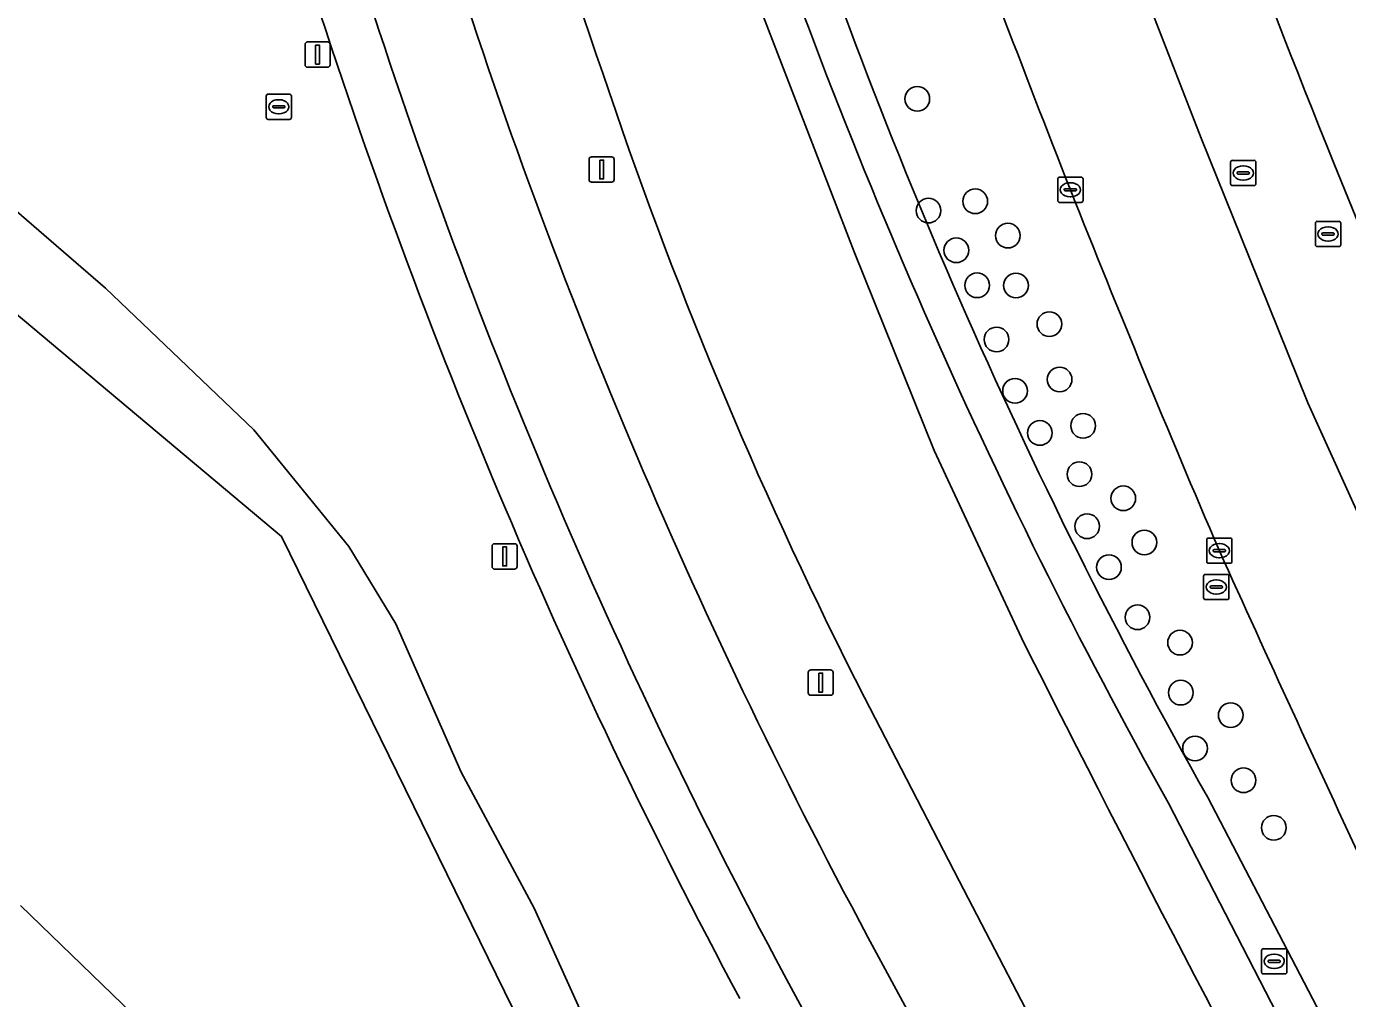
# Model space of a CAD drawing. Extents: x 155018 to 156648, y 383979 to 385733.
# Drawn here: x 155861.8 to 155914.1, y 384921.2 to 384959.7 of the extents above; entities that cross this region are included whole.
import ezdxf

# ---------------------------------------------------------------- set-up
doc = ezdxf.new("R2010")
doc.units = 0
for name, color, linetype in [('IMGEO_Berm_groen', 7, 'Continuous'), ('IMGEO_Boom', 7, 'Continuous'), ('IMGEO_Brandkraan', 7, 'Continuous'), ('IMGEO_Fietspad_gesloten', 7, 'Continuous'), ('IMGEO_Greppel_droge_sloot', 7, 'Continuous'), ('IMGEO_Groenvoorziening', 7, 'Continuous'), ('IMGEO_Kolk', 7, 'Continuous'), ('IMGEO_Lichtmast', 7, 'Continuous'), ('IMGEO_Meer_plas_ven_vijver', 7, 'Continuous'), ('IMGEO_Oever', 7, 'Continuous'), ('IMGEO_Parkeervlak_gesloten', 7, 'Continuous'), ('IMGEO_Parkeervlak_open', 7, 'Continuous'), ('IMGEO_Rijbaan_lokaal_gesloten', 7, 'Continuous'), ('IMGEO_Rijbaan_regionaal_gesloten', 7, 'Continuous'), ('IMGEO_Rioolput', 7, 'Continuous'), ('IMGEO_Verkeerseiland_groen', 7, 'Continuous'), ('IMGEO_Voetpad_gesloten', 7, 'Continuous')]:
    doc.layers.add(name, color=color, linetype=linetype)

msp = doc.modelspace()

# ---------------------------------------------------------------- linework, layer by layer
at = {"layer": 'IMGEO_Berm_groen'}
for points in [[(155968.307, 384802.15), (155931.668, 384866.172), (155920.302, 384886.009), (155902.596, 384918.444), (155898.732, 384925.896), (155894.98, 384933.155)], [(155895.124, 384923.663), (155905.734, 384904.027), (155913.163, 384890.444)]]:
    msp.add_lwpolyline(points, dxfattribs=at)
for centre, radius, start, end in [((156102.604, 385032.996), 230.561, 192.97871, 199.20858), ((156096.663, 385032.159), 228.887, 197.35273, 208.29535), ((156054.227, 385014.339), 178.747, 198.66305, 207.01259)]:
    msp.add_arc(centre, radius, start, end, dxfattribs=at)
at = {"layer": 'IMGEO_Boom'}
for centre in [(155897.076, 384956.86), (155897.519, 384952.435), (155899.369, 384952.804), (155900.661, 384951.444), (155898.621, 384950.863), (155899.445, 384949.476), (155900.982, 384949.468), (155902.305, 384947.939), (155900.212, 384947.331), (155902.708, 384945.746), (155900.945, 384945.295), (155901.927, 384943.629), (155903.639, 384943.912), (155903.495, 384941.995), (155905.228, 384941.041), (155903.799, 384939.934), (155906.064, 384939.292), (155904.663, 384938.312), (155905.793, 384936.33), (155907.477, 384935.324), (155907.506, 384933.344), (155909.482, 384932.452), (155908.07, 384931.133), (155909.988, 384929.873), (155911.187, 384927.991)]:
    msp.add_circle(centre, 0.489, dxfattribs=at)
at = {"layer": 'IMGEO_Brandkraan'}
for p, q in [((155871.302, 384956.12), (155871.302, 384956.972)), ((155871.377, 384957.046), (155872.229, 384957.046)), ((155871.604, 384956.589), (155872.002, 384956.589)), ((155871.79, 384956.826), (155871.815, 384956.826)), ((155872.303, 384956.972), (155872.303, 384956.12)), ((155871.561, 384956.54), (155871.561, 384956.552)), ((155871.999, 384956.503), (155871.601, 384956.503)), ((155871.813, 384956.266), (155871.788, 384956.266)), ((155872.045, 384956.552), (155872.045, 384956.54)), ((155872.229, 384956.046), (155871.377, 384956.046))]:
    msp.add_line(p, q, dxfattribs=at)
for points in [[(155871.302, 384956.12), (155871.302, 384956.972)], [(155871.377, 384957.046), (155872.229, 384957.046)], [(155872.303, 384956.972), (155872.303, 384956.12)], [(155872.229, 384956.046), (155871.377, 384956.046)]]:
    msp.add_lwpolyline(points, dxfattribs=at)
for centre, radius, start, end in [((155871.379, 384956.97), 0.0765, 91.552, 178.448), ((155871.379, 384956.97), 0.0765, 91.552, 178.448), ((155871.601, 384956.549), 0.0403, 85.8775, 175.7526), ((155872.006, 384956.551), 0.0386, 1.7309, 96.639), ((155872.227, 384956.97), 0.0765, 1.552, 88.448), ((155872.227, 384956.97), 0.0765, 1.552, 88.448), ((155871.379, 384956.122), 0.0765, 181.552, 268.448), ((155871.379, 384956.122), 0.0765, 181.552, 268.448), ((155871.598, 384956.539), 0.0366, 178.938, 274.7102), ((155872.002, 384956.546), 0.043, 264.8664, 352.4533), ((155872.227, 384956.122), 0.0765, 271.552, 358.448), ((155872.227, 384956.122), 0.0765, 271.552, 358.448)]:
    msp.add_arc(centre, radius, start, end, dxfattribs=at)
for centre, major_axis, ratio, start_param, end_param in [((155871.789, 384956.546), (-0.387, 0.002), 0.722429, 4.712389, 7.853982), ((155871.814, 384956.546), (-0.39, 0.002), 0.717154, 1.570796, 4.712389)]:
    msp.add_ellipse(centre, major_axis=major_axis, ratio=ratio, start_param=start_param, end_param=end_param, dxfattribs=at)
at = {"layer": 'IMGEO_Fietspad_gesloten'}
for points in [[(155913.163, 384890.444), (155905.734, 384904.027), (155895.124, 384923.663)], [(155891.806, 384922.174), (155901.33, 384904.485), (155909.95, 384888.824), (155922.729, 384865.669), (155940.418, 384835.124), (155959.664, 384802.736), (155961.452, 384799.64), (155970.449, 384784.821), (155975.409, 384776.674)]]:
    msp.add_lwpolyline(points, dxfattribs=at)
for centre, radius, start, end in [((156096.663, 385032.159), 228.887, 197.35273, 208.29535), ((156097.507, 385032.53), 233.434, 197.36067, 208.21309)]:
    msp.add_arc(centre, radius, start, end, dxfattribs=at)
at = {"layer": 'IMGEO_Greppel_droge_sloot'}
for points in [[(155907.015, 384928.97), (155911.536, 384920.207), (155922.534, 384900.162), (155961.154, 384832.74)], [(155962.543, 384833.543), (155923.838, 384901.004), (155912.886, 384920.904), (155908.561, 384929.213)]]:
    msp.add_lwpolyline(points, dxfattribs=at)
for centre, radius, start, end in [((156098.465, 385036.095), 217.915, 197.80936, 209.37168), ((156105.244, 385039.59), 227.005, 198.2096, 209.16332)]:
    msp.add_arc(centre, radius, start, end, dxfattribs=at)
at = {"layer": 'IMGEO_Groenvoorziening'}
msp.add_lwpolyline([(155828.673, 385016.236), (155827.532, 384988.592), (155833.57, 384978.34), (155836.762, 384974.746), (155838.617, 384973.216), (155842.236, 384970.278), (155844.779, 384967.986), (155845.722, 384966.66), (155846.635, 384964.455), (155847.571, 384962.227), (155848.688, 384960.031), (155852.098, 384958.8), (155854.805, 384957.064), (155859.162, 384954.355), (155864.949, 384949.369), (155870.81, 384943.755), (155874.577, 384939.133), (155876.434, 384936.066), (155879.024, 384930.19), (155881.912, 384924.802), (155884.896, 384918.211)], dxfattribs=at)
msp.add_arc((156101.991, 385034.463), 240.294, 197.49217, 208.11491, dxfattribs=at)
at = {"layer": 'IMGEO_Kolk'}
for p, q in [((155902.636, 384952.833), (155902.636, 384953.685)), ((155902.711, 384953.759), (155903.563, 384953.759)), ((155903.124, 384953.539), (155903.149, 384953.539)), ((155903.637, 384953.685), (155903.637, 384952.833)), ((155902.895, 384953.253), (155902.895, 384953.265)), ((155903.333, 384953.216), (155902.935, 384953.216)), ((155902.938, 384953.302), (155903.336, 384953.302)), ((155903.147, 384952.979), (155903.122, 384952.979)), ((155903.379, 384953.265), (155903.379, 384953.253)), ((155903.563, 384952.759), (155902.711, 384952.759)), ((155908.531, 384938.54), (155908.531, 384939.392)), ((155908.606, 384939.466), (155909.458, 384939.466)), ((155909.532, 384939.392), (155909.532, 384938.54)), ((155908.79, 384938.96), (155908.79, 384938.972)), ((155909.228, 384938.923), (155908.83, 384938.923)), ((155908.833, 384939.009), (155909.231, 384939.009)), ((155909.019, 384939.246), (155909.044, 384939.246)), ((155909.274, 384938.972), (155909.274, 384938.96)), ((155909.458, 384938.466), (155908.606, 384938.466)), ((155909.042, 384938.686), (155909.017, 384938.686)), ((155910.702, 384922.278), (155910.702, 384923.13)), ((155910.777, 384923.204), (155911.629, 384923.204)), ((155911.703, 384923.13), (155911.703, 384922.278)), ((155910.961, 384922.698), (155910.961, 384922.71)), ((155911.399, 384922.661), (155911.001, 384922.661)), ((155911.004, 384922.747), (155911.402, 384922.747)), ((155911.19, 384922.984), (155911.215, 384922.984)), ((155911.445, 384922.71), (155911.445, 384922.698)), ((155911.629, 384922.204), (155910.777, 384922.204)), ((155911.213, 384922.424), (155911.188, 384922.424))]:
    msp.add_line(p, q, dxfattribs=at)
for points in [[(155902.636, 384952.833), (155902.636, 384953.685)], [(155902.711, 384953.759), (155903.563, 384953.759)], [(155903.637, 384953.685), (155903.637, 384952.833)], [(155903.563, 384952.759), (155902.711, 384952.759)], [(155908.531, 384938.54), (155908.531, 384939.392)], [(155908.606, 384939.466), (155909.458, 384939.466)], [(155909.532, 384939.392), (155909.532, 384938.54)], [(155909.458, 384938.466), (155908.606, 384938.466)], [(155910.702, 384922.278), (155910.702, 384923.13)], [(155910.777, 384923.204), (155911.629, 384923.204)], [(155911.703, 384923.13), (155911.703, 384922.278)], [(155911.629, 384922.204), (155910.777, 384922.204)]]:
    msp.add_lwpolyline(points, dxfattribs=at)
for centre, radius, start, end in [((155902.713, 384953.683), 0.0765, 91.552, 178.448), ((155902.713, 384953.683), 0.0765, 91.552, 178.448), ((155903.561, 384953.683), 0.0765, 1.552, 88.448), ((155903.561, 384953.683), 0.0765, 1.552, 88.448), ((155902.935, 384953.262), 0.0403, 85.8775, 175.7526), ((155902.932, 384953.252), 0.0366, 178.938, 274.7102), ((155903.336, 384953.259), 0.043, 264.8664, 352.4533), ((155903.34, 384953.264), 0.0386, 1.7309, 96.639), ((155902.713, 384952.835), 0.0765, 181.552, 268.448), ((155902.713, 384952.835), 0.0765, 181.552, 268.448), ((155903.561, 384952.835), 0.0765, 271.552, 358.448), ((155903.561, 384952.835), 0.0765, 271.552, 358.448), ((155908.608, 384939.39), 0.0765, 91.552, 178.448), ((155908.608, 384939.39), 0.0765, 91.552, 178.448), ((155909.456, 384939.39), 0.0765, 1.552, 88.448), ((155909.456, 384939.39), 0.0765, 1.552, 88.448), ((155908.83, 384938.969), 0.0403, 85.8775, 175.7526), ((155908.827, 384938.959), 0.0366, 178.938, 274.7102), ((155909.231, 384938.966), 0.043, 264.8664, 352.4533), ((155909.235, 384938.971), 0.0386, 1.7309, 96.639), ((155908.608, 384938.542), 0.0765, 181.552, 268.448), ((155908.608, 384938.542), 0.0765, 181.552, 268.448), ((155909.456, 384938.542), 0.0765, 271.552, 358.448), ((155909.456, 384938.542), 0.0765, 271.552, 358.448), ((155910.779, 384923.128), 0.0765, 91.552, 178.448), ((155910.779, 384923.128), 0.0765, 91.552, 178.448), ((155911.627, 384923.128), 0.0765, 1.552, 88.448), ((155911.627, 384923.128), 0.0765, 1.552, 88.448), ((155911.001, 384922.707), 0.0403, 85.8775, 175.7526), ((155910.998, 384922.697), 0.0366, 178.938, 274.7102), ((155911.402, 384922.704), 0.043, 264.8664, 352.4533), ((155911.406, 384922.709), 0.0386, 1.7309, 96.639), ((155910.779, 384922.28), 0.0765, 181.552, 268.448), ((155910.779, 384922.28), 0.0765, 181.552, 268.448), ((155911.627, 384922.28), 0.0765, 271.552, 358.448), ((155911.627, 384922.28), 0.0765, 271.552, 358.448)]:
    msp.add_arc(centre, radius, start, end, dxfattribs=at)
for centre, major_axis, ratio, start_param, end_param in [((155903.123, 384953.259), (-0.387, 0.002), 0.722429, 4.712389, 7.853982), ((155903.148, 384953.259), (-0.39, 0.002), 0.717154, 1.570796, 4.712389), ((155909.018, 384938.966), (-0.387, 0.002), 0.722429, 4.712389, 7.853982), ((155909.043, 384938.966), (-0.39, 0.002), 0.717154, 1.570796, 4.712389), ((155911.189, 384922.704), (-0.387, 0.002), 0.722429, 4.712389, 7.853982), ((155911.214, 384922.704), (-0.39, 0.002), 0.717154, 1.570796, 4.712389)]:
    msp.add_ellipse(centre, major_axis=major_axis, ratio=ratio, start_param=start_param, end_param=end_param, dxfattribs=at)
at = {"layer": 'IMGEO_Lichtmast'}
for p, q in [((155872.841, 384958.212), (155872.841, 384959.012)), ((155872.841, 384959.012), (155872.841, 384958.212)), ((155872.941, 384959.112), (155873.731, 384959.112)), ((155873.731, 384959.112), (155872.941, 384959.112)), ((155873.831, 384959.012), (155873.831, 384958.212)), ((155873.831, 384958.212), (155873.831, 384959.012)), ((155873.731, 384958.112), (155872.941, 384958.112)), ((155872.941, 384958.112), (155873.731, 384958.112)), ((155884.186, 384954.563), (155884.976, 384954.563)), ((155884.976, 384954.563), (155884.186, 384954.563)), ((155884.086, 384953.663), (155884.086, 384954.463)), ((155884.086, 384954.463), (155884.086, 384953.663)), ((155885.076, 384954.463), (155885.076, 384953.663)), ((155885.076, 384953.663), (155885.076, 384954.463)), ((155884.976, 384953.563), (155884.186, 384953.563)), ((155884.186, 384953.563), (155884.976, 384953.563)), ((155880.246, 384938.339), (155880.246, 384939.139)), ((155880.246, 384939.139), (155880.246, 384938.339)), ((155880.346, 384939.239), (155881.136, 384939.239)), ((155881.136, 384939.239), (155880.346, 384939.239)), ((155881.236, 384939.139), (155881.236, 384938.339)), ((155881.236, 384938.339), (155881.236, 384939.139)), ((155881.136, 384938.239), (155880.346, 384938.239)), ((155880.346, 384938.239), (155881.136, 384938.239)), ((155892.756, 384933.341), (155892.756, 384934.141)), ((155892.756, 384934.141), (155892.756, 384933.341)), ((155892.856, 384934.241), (155893.646, 384934.241)), ((155893.646, 384934.241), (155892.856, 384934.241)), ((155893.746, 384934.141), (155893.746, 384933.341)), ((155893.746, 384933.341), (155893.746, 384934.141)), ((155893.646, 384933.241), (155892.856, 384933.241)), ((155892.856, 384933.241), (155893.646, 384933.241))]:
    msp.add_line(p, q, dxfattribs=at)
for points in [[(155873.261, 384958.987), (155873.411, 384958.987), (155873.411, 384958.237), (155873.261, 384958.237), (155873.261, 384958.987)], [(155884.506, 384954.438), (155884.656, 384954.438), (155884.656, 384953.688), (155884.506, 384953.688), (155884.506, 384954.438)], [(155880.666, 384939.114), (155880.816, 384939.114), (155880.816, 384938.364), (155880.666, 384938.364), (155880.666, 384939.114)], [(155893.176, 384934.116), (155893.326, 384934.116), (155893.326, 384933.366), (155893.176, 384933.366), (155893.176, 384934.116)]]:
    msp.add_lwpolyline(points, dxfattribs=at)
for centre, start, end in [((155872.941, 384959.012), 90, 180), ((155872.941, 384959.012), 90, 180), ((155873.731, 384959.012), 0, 90), ((155873.731, 384959.012), 360, 90), ((155872.941, 384958.212), 180, 270), ((155872.941, 384958.212), 180, 270), ((155873.731, 384958.212), 270, 0), ((155873.731, 384958.212), 270, 0), ((155884.186, 384954.463), 90, 180), ((155884.186, 384954.463), 90, 180), ((155884.976, 384954.463), 0, 90), ((155884.976, 384954.463), 360, 90), ((155884.186, 384953.663), 180, 270), ((155884.186, 384953.663), 180, 270), ((155884.976, 384953.663), 270, 0), ((155884.976, 384953.663), 270, 0), ((155880.346, 384939.139), 90, 180), ((155880.346, 384939.139), 90, 180), ((155881.136, 384939.139), 0, 90), ((155881.136, 384939.139), 360, 90), ((155880.346, 384938.339), 180, 270), ((155880.346, 384938.339), 180, 270), ((155881.136, 384938.339), 270, 0), ((155881.136, 384938.339), 270, 0), ((155892.856, 384934.141), 90, 180), ((155892.856, 384934.141), 90, 180), ((155893.646, 384934.141), 0, 90), ((155893.646, 384934.141), 360, 90), ((155892.856, 384933.341), 180, 270), ((155892.856, 384933.341), 180, 270), ((155893.646, 384933.341), 270, 0), ((155893.646, 384933.341), 270, 0)]:
    msp.add_arc(centre, 0.1, start, end, dxfattribs=at)
at = {"layer": 'IMGEO_Meer_plas_ven_vijver'}
for points in [[(155882.701, 384917.496), (155871.914, 384939.53), (155854.842, 384953.848)], [(155861.573, 384924.92), (155866.823, 384919.835)]]:
    msp.add_lwpolyline(points, dxfattribs=at)
at = {"layer": 'IMGEO_Oever'}
for points in [[(155884.896, 384918.211), (155881.912, 384924.802), (155879.024, 384930.19), (155876.434, 384936.066), (155874.577, 384939.133), (155870.81, 384943.755), (155864.949, 384949.369), (155859.162, 384954.355)], [(155854.842, 384953.848), (155871.914, 384939.53), (155882.701, 384917.496)], [(155866.823, 384919.835), (155861.573, 384924.92)]]:
    msp.add_lwpolyline(points, dxfattribs=at)
at = {"layer": 'IMGEO_Parkeervlak_gesloten'}
msp.add_lwpolyline([(155918.109, 384932.502), (155912.529, 384944.815), (155910.212, 384950.589), (155908.318, 384955.305), (155906.47, 384960.057), (155904.66, 384964.824), (155902.89, 384969.606), (155901.321, 384974.107), (155899.789, 384978.621), (155898.294, 384983.147), (155896.786, 384987.985), (155895.33, 384992.84), (155893.925, 384997.709), (155891.842, 385005.427)], dxfattribs=at)
for centre, radius, start, end in [((156489.783, 385184.176), 630.458, 200.079811, 201.485715), ((156422.574, 385159.133), 558.748, 201.62046, 203.20592), ((156829.475, 385354.111), 1009.733, 204.276652, 205.069013)]:
    msp.add_arc(centre, radius, start, end, dxfattribs=at)
at = {"layer": 'IMGEO_Parkeervlak_open'}
msp.add_arc((156347.36, 385128.999), 467.65, 199.47745, 202.50019, dxfattribs=at)
at = {"layer": 'IMGEO_Rijbaan_lokaal_gesloten'}
msp.add_lwpolyline([(155891.842, 385005.427), (155893.925, 384997.709), (155895.33, 384992.84), (155896.786, 384987.985), (155898.294, 384983.147), (155899.789, 384978.621), (155901.321, 384974.107), (155902.89, 384969.606), (155904.66, 384964.824), (155906.47, 384960.057), (155908.318, 384955.305), (155910.212, 384950.589), (155912.529, 384944.815), (155918.109, 384932.502)], dxfattribs=at)
msp.add_arc((156347.36, 385128.999), 467.65, 199.47745, 202.50019, dxfattribs=at)
at = {"layer": 'IMGEO_Rijbaan_regionaal_gesloten'}
for points in [[(155901.297, 384935.314), (155897.749, 384942.939), (155894.575, 384950.8), (155890.825, 384960.512), (155887.342, 384971.468), (155883.483, 384986.957)], [(155894.98, 384933.155), (155898.732, 384925.896), (155902.596, 384918.444), (155920.302, 384886.009), (155931.668, 384866.172), (155968.307, 384802.15)]]:
    msp.add_lwpolyline(points, dxfattribs=at)
for centre, radius, start, end in [((156102.604, 385032.996), 230.561, 192.97871, 199.20858), ((156054.227, 385014.339), 178.747, 198.66305, 207.01259), ((156792.642, 385383.905), 997.862, 206.71492, 210.115927)]:
    msp.add_arc(centre, radius, start, end, dxfattribs=at)
at = {"layer": 'IMGEO_Rioolput'}
for p, q in [((155909.476, 384953.499), (155909.476, 384954.351)), ((155909.551, 384954.425), (155910.403, 384954.425)), ((155909.778, 384953.968), (155910.176, 384953.968)), ((155909.964, 384954.205), (155909.989, 384954.205)), ((155910.477, 384954.351), (155910.477, 384953.499)), ((155909.735, 384953.919), (155909.735, 384953.931)), ((155910.173, 384953.882), (155909.775, 384953.882)), ((155909.987, 384953.645), (155909.962, 384953.645)), ((155910.219, 384953.931), (155910.219, 384953.919)), ((155910.403, 384953.425), (155909.551, 384953.425)), ((155912.835, 384951.083), (155912.835, 384951.935)), ((155912.91, 384952.009), (155913.762, 384952.009)), ((155913.836, 384951.935), (155913.836, 384951.083)), ((155913.094, 384951.503), (155913.094, 384951.515)), ((155913.532, 384951.466), (155913.134, 384951.466)), ((155913.137, 384951.552), (155913.535, 384951.552)), ((155913.323, 384951.789), (155913.348, 384951.789)), ((155913.578, 384951.515), (155913.578, 384951.503)), ((155913.762, 384951.009), (155912.91, 384951.009)), ((155913.346, 384951.229), (155913.321, 384951.229)), ((155908.41, 384937.101), (155908.41, 384937.953)), ((155908.485, 384938.027), (155909.337, 384938.027)), ((155908.898, 384937.807), (155908.923, 384937.807)), ((155909.411, 384937.953), (155909.411, 384937.101)), ((155908.669, 384937.521), (155908.669, 384937.533)), ((155909.107, 384937.484), (155908.709, 384937.484)), ((155908.712, 384937.57), (155909.11, 384937.57)), ((155908.921, 384937.247), (155908.896, 384937.247)), ((155909.153, 384937.533), (155909.153, 384937.521)), ((155909.337, 384937.027), (155908.485, 384937.027))]:
    msp.add_line(p, q, dxfattribs=at)
for points in [[(155909.476, 384953.499), (155909.476, 384954.351)], [(155909.551, 384954.425), (155910.403, 384954.425)], [(155910.477, 384954.351), (155910.477, 384953.499)], [(155910.403, 384953.425), (155909.551, 384953.425)], [(155912.835, 384951.083), (155912.835, 384951.935)], [(155912.91, 384952.009), (155913.762, 384952.009)], [(155913.836, 384951.935), (155913.836, 384951.083)], [(155913.762, 384951.009), (155912.91, 384951.009)], [(155908.41, 384937.101), (155908.41, 384937.953)], [(155908.485, 384938.027), (155909.337, 384938.027)], [(155909.411, 384937.953), (155909.411, 384937.101)], [(155909.337, 384937.027), (155908.485, 384937.027)]]:
    msp.add_lwpolyline(points, dxfattribs=at)
for centre, radius, start, end in [((155909.553, 384954.349), 0.0765, 91.552, 178.448), ((155909.553, 384954.349), 0.0765, 91.552, 178.448), ((155909.775, 384953.928), 0.0403, 85.8775, 175.7526), ((155910.18, 384953.93), 0.0386, 1.7309, 96.639), ((155910.401, 384954.349), 0.0765, 1.552, 88.448), ((155910.401, 384954.349), 0.0765, 1.552, 88.448), ((155909.553, 384953.501), 0.0765, 181.552, 268.448), ((155909.553, 384953.501), 0.0765, 181.552, 268.448), ((155909.772, 384953.918), 0.0366, 178.938, 274.7102), ((155910.176, 384953.925), 0.043, 264.8664, 352.4533), ((155910.401, 384953.501), 0.0765, 271.552, 358.448), ((155910.401, 384953.501), 0.0765, 271.552, 358.448), ((155912.912, 384951.933), 0.0765, 91.552, 178.448), ((155912.912, 384951.933), 0.0765, 91.552, 178.448), ((155913.76, 384951.933), 0.0765, 1.552, 88.448), ((155913.76, 384951.933), 0.0765, 1.552, 88.448), ((155913.134, 384951.512), 0.0403, 85.8775, 175.7526), ((155913.131, 384951.502), 0.0366, 178.938, 274.7102), ((155913.535, 384951.509), 0.043, 264.8664, 352.4533), ((155913.539, 384951.514), 0.0386, 1.7309, 96.639), ((155912.912, 384951.085), 0.0765, 181.552, 268.448), ((155912.912, 384951.085), 0.0765, 181.552, 268.448), ((155913.76, 384951.085), 0.0765, 271.552, 358.448), ((155913.76, 384951.085), 0.0765, 271.552, 358.448), ((155908.487, 384937.951), 0.0765, 91.552, 178.448), ((155908.487, 384937.951), 0.0765, 91.552, 178.448), ((155909.335, 384937.951), 0.0765, 1.552, 88.448), ((155909.335, 384937.951), 0.0765, 1.552, 88.448), ((155908.709, 384937.53), 0.0403, 85.8775, 175.7526), ((155908.706, 384937.52), 0.0366, 178.938, 274.7102), ((155909.11, 384937.527), 0.043, 264.8664, 352.4533), ((155909.114, 384937.532), 0.0386, 1.7309, 96.639), ((155908.487, 384937.103), 0.0765, 181.552, 268.448), ((155908.487, 384937.103), 0.0765, 181.552, 268.448), ((155909.335, 384937.103), 0.0765, 271.552, 358.448), ((155909.335, 384937.103), 0.0765, 271.552, 358.448)]:
    msp.add_arc(centre, radius, start, end, dxfattribs=at)
for centre, major_axis, ratio, start_param, end_param in [((155909.963, 384953.925), (-0.387, 0.002), 0.722429, 4.712389, 7.853982), ((155909.988, 384953.925), (-0.39, 0.002), 0.717154, 1.570796, 4.712389), ((155913.322, 384951.509), (-0.387, 0.002), 0.722429, 4.712389, 7.853982), ((155913.347, 384951.509), (-0.39, 0.002), 0.717154, 1.570796, 4.712389), ((155908.897, 384937.527), (-0.387, 0.002), 0.722429, 4.712389, 7.853982), ((155908.922, 384937.527), (-0.39, 0.002), 0.717154, 1.570796, 4.712389)]:
    msp.add_ellipse(centre, major_axis=major_axis, ratio=ratio, start_param=start_param, end_param=end_param, dxfattribs=at)
at = {"layer": 'IMGEO_Verkeerseiland_groen'}
for points in [[(155883.483, 384986.957), (155887.342, 384971.468), (155890.825, 384960.512), (155894.575, 384950.8), (155897.749, 384942.939), (155901.297, 384935.314)], [(155961.154, 384832.74), (155922.534, 384900.162), (155911.536, 384920.207), (155907.015, 384928.97)], [(155908.561, 384929.213), (155912.886, 384920.904), (155923.838, 384901.004), (155962.543, 384833.543)]]:
    msp.add_lwpolyline(points, dxfattribs=at)
for centre, radius, start, end in [((156098.465, 385036.095), 217.915, 197.80936, 209.37168), ((156105.244, 385039.59), 227.005, 198.2096, 209.16332), ((156489.783, 385184.176), 630.458, 200.079811, 201.485715), ((156422.574, 385159.133), 558.748, 201.62046, 203.20592), ((156829.475, 385354.111), 1009.733, 204.276652, 205.069013), ((156792.642, 385383.905), 997.862, 206.71492, 210.115927)]:
    msp.add_arc(centre, radius, start, end, dxfattribs=at)
at = {"layer": 'IMGEO_Voetpad_gesloten'}
msp.add_lwpolyline([(155975.409, 384776.674), (155970.449, 384784.821), (155961.452, 384799.64), (155959.664, 384802.736), (155940.418, 384835.124), (155922.729, 384865.669), (155909.95, 384888.824), (155901.33, 384904.485), (155891.806, 384922.174)], dxfattribs=at)
for centre, radius, start, end in [((156097.507, 385032.53), 233.434, 197.36067, 208.21309), ((156101.991, 385034.463), 240.294, 197.49217, 208.11491)]:
    msp.add_arc(centre, radius, start, end, dxfattribs=at)

doc.saveas('drawing.dxf')
